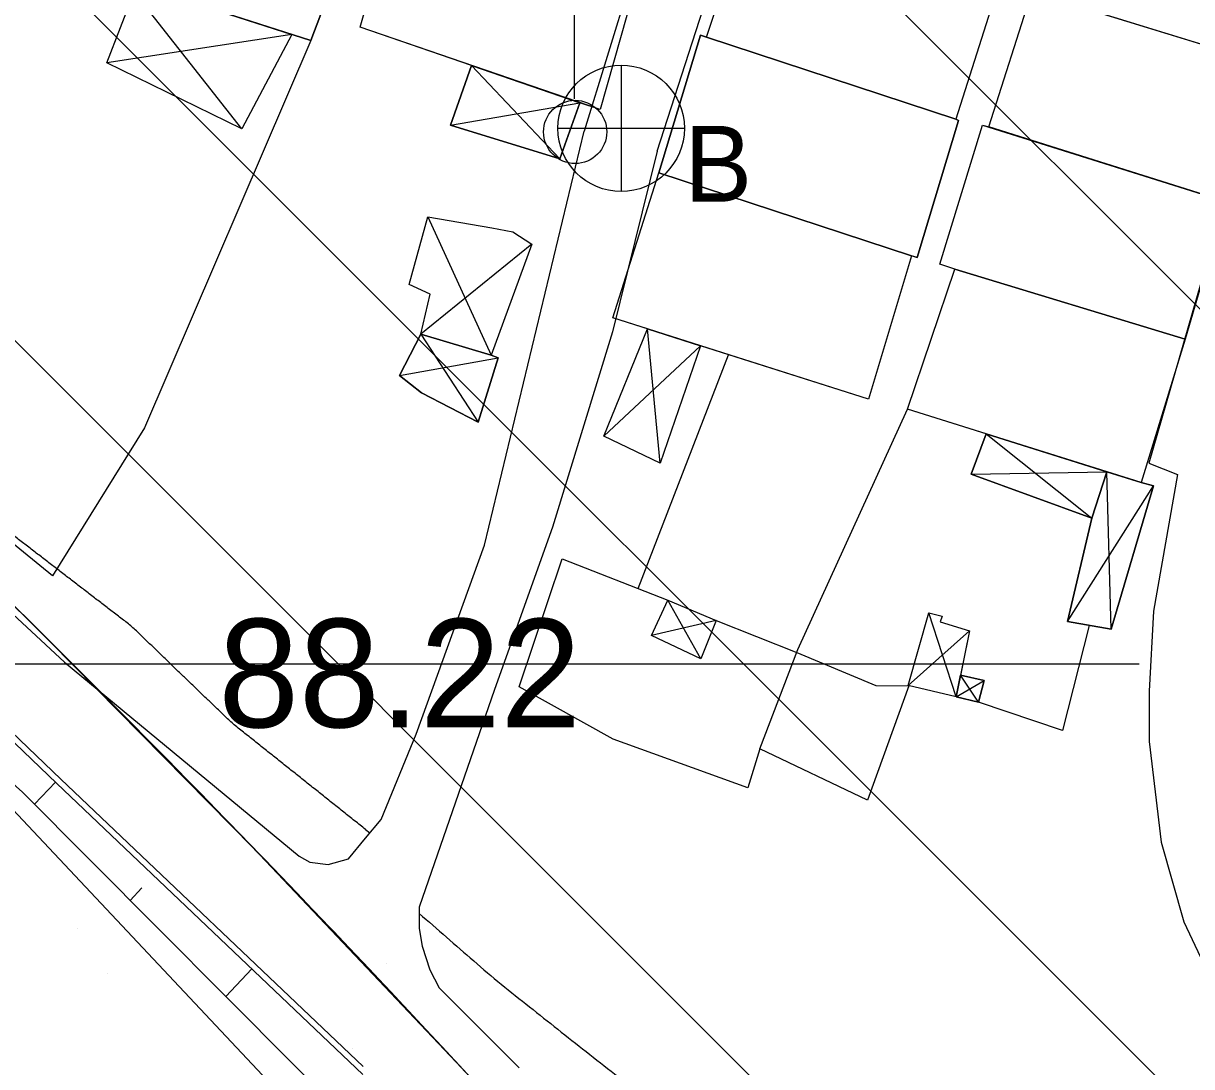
# Model space of a CAD drawing. Extents: x 417995 to 421451, y 4454518 to 4458015.
# Drawn here: x 420770.7 to 420835.3, y 4456634.6 to 4456692.4 of the extents above; entities that cross this region are included whole.
import ezdxf

# ---------------------------------------------------------------- set-up
doc = ezdxf.new("R2010")
doc.units = 0
for name, color, linetype in [('ADAKENARI', 7, 'Continuous'), ('B_Mesken', 7, 'Continuous'), ('B_Sundurma', 7, 'Continuous'), ('Default', 7, 'Continuous'), ('Egri_1m', 7, 'Continuous'), ('IPTAL', 7, 'Continuous'), ('PL_AYA_PARK_DINLENME', 7, 'Continuous'), ('PL_KON_ONE_100', 7, 'Continuous'), ('S_Elektrik_Diregi', 7, 'Continuous'), ('S_Rogar_Kapagi_Buski', 7, 'Continuous'), ('Sev_Sevalti', 7, 'Continuous'), ('Sev_Sevustu', 7, 'Continuous'), ('Sev_Tarama', 7, 'Continuous'), ('Sinir_Tel_bir_taraf', 7, 'Continuous'), ('SN_TR_SIVILASMA', 7, 'Continuous'), ('SN_TR_TASKIN', 7, 'Continuous'), ('TR_AZGELISME', 7, 'Continuous'), ('TR_PARKALANI', 7, 'Continuous'), ('Y_Yol_Kotu', 7, 'Continuous'), ('Yol_Sose', 7, 'Continuous'), ('Yol_Toprak_Duz', 7, 'Continuous')]:
    doc.layers.add(name, color=color, linetype=linetype)

# ---------------------------------------------------------------- blocks, each defined once
blk = doc.blocks.new('POINT_DISPLAY')
at = {"layer": 'Default'}
blk.add_line((0, 0), (0, 0), dxfattribs=at)

msp = doc.modelspace()

# ---------------------------------------------------------------- linework, layer by layer
at = {"layer": 'ADAKENARI'}
msp.add_arc((420191.407, 4456074.797), 823.132, 35.35416, 63.79989, dxfattribs=at)
at = {"layer": 'B_Mesken'}
for points in [[(420776.361, 4456705.342), (420773.79, 4456698.201), (420772.798, 4456695.635), (420778.38, 4456693.493), (420778.571, 4456693.989), (420786.58, 4456691.411), (420790.103, 4456700.715), (420788.986, 4456701.206)], [(420776.361, 4456705.342), (420788.986, 4456701.206), (420790.103, 4456700.715), (420786.58, 4456691.411), (420778.571, 4456693.989), (420778.38, 4456693.493), (420772.798, 4456695.635), (420773.79, 4456698.201)], [(420804.843, 4456695.544), (420802.588, 4456687.588), (420789.298, 4456692.148), (420791.551, 4456699.995)], [(420798.936, 4456697.522), (420803.259, 4456696.074), (420804.843, 4456695.544), (420802.588, 4456687.588), (420801.469, 4456687.972), (420795.462, 4456690.033), (420789.298, 4456692.148), (420791.551, 4456699.995)], [(420824.712, 4456694.737), (420822.279, 4456687.052), (420808.48, 4456691.591), (420810.988, 4456699.15)], [(420813.15, 4456698.455), (420819.134, 4456696.53), (420824.191, 4456694.904), (420824.712, 4456694.737), (420822.279, 4456687.052), (420808.48, 4456691.591), (420810.988, 4456699.15)], [(420824.098, 4456686.626), (420826.483, 4456694.103), (420839.253, 4456690.181), (420836.738, 4456682.647)], [(420827.54, 4456693.779), (420831.03, 4456692.707), (420839.253, 4456690.181), (420836.738, 4456682.647), (420824.098, 4456686.627), (420826.483, 4456694.103)], [(420808.48, 4456691.591), (420808.149, 4456691.71), (420805.837, 4456684.081), (420820.136, 4456679.393), (420822.431, 4456686.984), (420822.279, 4456687.052)], [(420808.48, 4456691.591), (420822.279, 4456687.052), (420822.431, 4456686.984), (420820.136, 4456679.393), (420819.821, 4456679.497), (420805.837, 4456684.082), (420808.149, 4456691.71)], [(420822.217, 4456678.75), (420821.391, 4456679.04), (420823.752, 4456686.735), (420837.211, 4456682.498), (420834.966, 4456674.888)], [(420824.098, 4456686.627), (420836.738, 4456682.647), (420837.211, 4456682.498), (420834.966, 4456674.888), (420822.217, 4456678.75), (420821.391, 4456679.04), (420823.752, 4456686.735)], [(420819.821, 4456679.497), (420817.444, 4456671.552), (420808.143, 4456674.516), (420805.215, 4456675.448), (420803.301, 4456676.058), (420805.837, 4456684.082)], [(420819.821, 4456679.497), (420817.444, 4456671.552), (420803.301, 4456676.058), (420805.837, 4456684.081)], [(420822.217, 4456678.75), (420834.966, 4456674.888), (420832.536, 4456666.953), (420819.609, 4456671.003)], [(420834.966, 4456674.888), (420832.536, 4456666.953), (420830.646, 4456667.545), (420823.957, 4456669.641), (420819.609, 4456671.003), (420822.217, 4456678.75)]]:
    msp.add_lwpolyline(points, close=True, dxfattribs=at)
at = {"layer": 'B_Sundurma'}
for p, q in [((420782.751, 4456686.517), (420776.797, 4456694.1)), ((420785.53, 4456691.749), (420775.287, 4456690.176)), ((420795.462, 4456690.033), (420800.36, 4456684.857)), ((420794.299, 4456686.734), (420801.469, 4456687.972)), ((420793.059, 4456681.654), (420796.556, 4456673.989)), ((420798.801, 4456680.149), (420792.662, 4456675.16)), ((420792.662, 4456675.16), (420795.832, 4456670.294)), ((420805.904, 4456668.015), (420805.215, 4456675.448)), ((420808.143, 4456674.516), (420802.786, 4456669.506)), ((420791.482, 4456672.866), (420796.942, 4456673.841)), ((420823.957, 4456669.641), (420829.802, 4456664.972)), ((420823.132, 4456667.416), (420830.646, 4456667.545)), ((420830.883, 4456658.821), (420830.646, 4456667.545)), ((420828.469, 4456659.255), (420833.222, 4456666.767)), ((420808.171, 4456657.192), (420806.338, 4456660.431)), ((420822.298, 4456655.084), (420820.791, 4456659.741)), ((420809.011, 4456659.314), (420805.429, 4456658.479)), ((420819.64, 4456655.708), (420823.028, 4456658.74)), ((420823.531, 4456654.786), (420822.537, 4456656.282)), ((420822.298, 4456655.084), (420823.849, 4456655.981))]:
    msp.add_line(p, q, dxfattribs=at)
for points in [[(420785.53, 4456691.749), (420782.751, 4456686.517), (420775.287, 4456690.176), (420776.797, 4456694.1), (420778.38, 4456693.493), (420778.571, 4456693.989)], [(420795.462, 4456690.033), (420794.299, 4456686.734), (420800.36, 4456684.857), (420801.469, 4456687.972)], [(420795.462, 4456690.033), (420801.469, 4456687.972), (420800.361, 4456684.857), (420794.299, 4456686.734)], [(420793.059, 4456681.654), (420796.588, 4456681.039), (420797.766, 4456680.82), (420798.801, 4456680.149), (420796.556, 4456673.989), (420792.662, 4456675.16), (420793.185, 4456677.367), (420792.023, 4456677.903)], [(420793.059, 4456681.654), (420796.588, 4456681.04), (420797.766, 4456680.82), (420798.801, 4456680.149), (420796.556, 4456673.989), (420792.662, 4456675.161), (420793.185, 4456677.367), (420792.023, 4456677.903)], [(420792.662, 4456675.161), (420796.556, 4456673.989), (420796.942, 4456673.841), (420795.832, 4456670.294), (420792.71, 4456671.902), (420791.482, 4456672.866)], [(420792.662, 4456675.16), (420791.482, 4456672.866), (420792.71, 4456671.902), (420795.832, 4456670.294), (420796.942, 4456673.841), (420796.556, 4456673.989)], [(420808.143, 4456674.516), (420805.904, 4456668.015), (420802.786, 4456669.506), (420805.215, 4456675.448)], [(420808.143, 4456674.516), (420805.904, 4456668.015), (420802.786, 4456669.506), (420805.215, 4456675.448)], [(420823.957, 4456669.641), (420823.132, 4456667.416), (420829.802, 4456664.972), (420830.646, 4456667.545)], [(420823.957, 4456669.641), (420830.646, 4456667.545), (420829.802, 4456664.972), (420823.132, 4456667.416)], [(420829.802, 4456664.972), (420828.469, 4456659.255), (420830.883, 4456658.821), (420833.222, 4456666.767), (420832.536, 4456666.953), (420830.646, 4456667.545)], [(420829.802, 4456664.972), (420830.646, 4456667.545), (420832.536, 4456666.953), (420833.222, 4456666.767), (420830.883, 4456658.821), (420828.469, 4456659.255)], [(420809.011, 4456659.314), (420808.171, 4456657.192), (420805.429, 4456658.479), (420806.338, 4456660.431)], [(420809.011, 4456659.314), (420808.171, 4456657.192), (420805.429, 4456658.479), (420806.338, 4456660.431)], [(420822.298, 4456655.084), (420819.64, 4456655.708), (420820.791, 4456659.741), (420821.517, 4456659.55), (420821.408, 4456659.24), (420823.028, 4456658.74)], [(420822.537, 4456656.282), (420822.298, 4456655.084), (420819.64, 4456655.708), (420820.791, 4456659.741), (420821.517, 4456659.55), (420821.408, 4456659.24), (420823.028, 4456658.74)], [(420822.298, 4456655.084), (420823.531, 4456654.786), (420823.849, 4456655.981), (420822.537, 4456656.282)], [(420822.298, 4456655.084), (420822.537, 4456656.282), (420823.849, 4456655.98), (420823.531, 4456654.786)]]:
    msp.add_lwpolyline(points, close=True, dxfattribs=at)
at = {"layer": 'Egri_1m'}
msp.add_line((420789.602, 4456647.742), (420789.842, 4456647.549), dxfattribs=at)
for points in [[(420789.602, 4456647.742), (420789.002, 4456648.22), (420788.402, 4456648.698), (420787.802, 4456649.176), (420787.202, 4456649.654), (420786.602, 4456650.132), (420786.002, 4456650.61), (420785.402, 4456651.088), (420784.802, 4456651.566), (420784.202, 4456652.044), (420783.603, 4456652.522), (420783.003, 4456653), (420782.403, 4456653.478), (420781.912, 4456653.925), (420781.457, 4456654.362), (420781.002, 4456654.798), (420780.547, 4456655.235), (420780.093, 4456655.671), (420779.638, 4456656.108), (420779.184, 4456656.546), (420778.731, 4456656.984), (420778.278, 4456657.422), (420777.825, 4456657.861), (420777.372, 4456658.299), (420776.918, 4456658.738), (420776.412, 4456659.172), (420775.853, 4456659.601), (420775.294, 4456660.031), (420774.735, 4456660.461), (420774.175, 4456660.891), (420773.616, 4456661.321), (420773.057, 4456661.751), (420772.498, 4456662.181), (420771.94, 4456662.611), (420771.381, 4456663.042), (420770.822, 4456663.472), (420770.263, 4456663.902), (420769.627, 4456664.401), (420768.761, 4456665.106), (420767.894, 4456665.811), (420767.027, 4456666.516), (420766.16, 4456667.221), (420765.294, 4456667.927), (420764.427, 4456668.632), (420763.56, 4456669.336), (420762.693, 4456670.041), (420761.826, 4456670.746), (420760.959, 4456671.45), (420760.092, 4456672.155), (420759.224, 4456672.86)], [(420792.576, 4456643.093), (420794.084, 4456641.779), (420795.591, 4456640.465), (420797.115, 4456639.17), (420798.68, 4456637.925), (420800.246, 4456636.68), (420801.816, 4456635.441), (420803.39, 4456634.208), (420804.965, 4456632.974), (420806.539, 4456631.741), (420808.112, 4456630.505), (420809.675, 4456629.258), (420811.239, 4456628.011), (420812.803, 4456626.764), (420814.366, 4456625.517), (420815.881, 4456624.211), (420816.899, 4456623.249)]]:
    msp.add_spline(points, degree=3, dxfattribs=at)
at = {"layer": 'IPTAL'}
msp.add_lwpolyline([(420824.178, 4456862.656), (420826.165, 4456766.177), (420697.5, 4456784.751), (420683.044, 4456726.268), (420704.121, 4456710.488), (420724.204, 4456693.936), (420756.204, 4456663.591), (420803.515, 4456613.273), (420965.063, 4456570.679), (420990.332, 4456829.662)], dxfattribs=at)
at = {"layer": 'PL_AYA_PARK_DINLENME'}
msp.add_lwpolyline([(420601.858, 4456788.293), (420617.163, 4456779.267), (420632.269, 4456769.914), (420647.17, 4456760.236), (420661.858, 4456750.239), (420676.327, 4456739.928), (420690.571, 4456729.306), (420704.581, 4456718.38), (420718.353, 4456707.153), (420731.879, 4456695.632), (420745.153, 4456683.822), (420758.169, 4456671.728), (420770.922, 4456659.356), (420783.404, 4456646.712), (420795.61, 4456633.801), (420807.535, 4456620.63), (420819.173, 4456607.204), (420830.518, 4456593.53), (420841.565, 4456579.615), (420852.31, 4456565.464), (420862.746, 4456551.085), (420917.696, 4456473.632), (421125.098, 4456134.875)], dxfattribs=at)
at = {"layer": 'PL_KON_ONE_100'}
msp.add_arc((420191.407, 4456074.797), 823.132, 41.279282, 52.668948, dxfattribs=at)
at = {"layer": 'S_Elektrik_Diregi'}
msp.add_line((420801.171, 4456688.189), (420801.171, 4456705.69), dxfattribs=at)
msp.add_circle((420801.207, 4456686.354), 1.75, dxfattribs=at)
at = {"layer": 'S_Rogar_Kapagi_Buski'}
for p, q in [((420803.754, 4456690.054), (420803.754, 4456683.054)), ((420800.254, 4456686.554), (420807.254, 4456686.554))]:
    msp.add_line(p, q, dxfattribs=at)
msp.add_circle((420803.754, 4456686.554), 3.5, dxfattribs=at)
at = {"layer": 'Sev_Sevalti'}
msp.add_lwpolyline([(420789.46, 4456634.177), (420772.516, 4456650.292), (420744.767, 4456676.918), (420735.689, 4456683.908), (420724.459, 4456689.164), (420713.388, 4456693.102)], dxfattribs=at)
at = {"layer": 'Sev_Sevustu'}
msp.add_lwpolyline([(420789.426, 4456630.915), (420770.613, 4456649.808), (420752.119, 4456666.359), (420738.697, 4456679.581), (420732.886, 4456682.922), (420729.786, 4456684.473), (420723.137, 4456686.622), (420718.551, 4456687.537), (420715.716, 4456688.427), (420698.041, 4456698.947), (420684.224, 4456709.301), (420668.175, 4456722.533), (420650.789, 4456736.141), (420638.108, 4456747.436), (420632.073, 4456752.423), (420627.848, 4456755.686), (420624.076, 4456758.094), (420606.778, 4456766.173), (420593.75, 4456772.274), (420578.288, 4456778.548), (420560.478, 4456787.181)], dxfattribs=at)
at = {"layer": 'Sev_Tarama'}
for p, q in [((420771.283, 4456649.135), (420772.445, 4456650.361)), ((420776.577, 4456643.818), (420777.228, 4456644.505)), ((420781.873, 4456638.5), (420783.311, 4456640.025))]:
    msp.add_line(p, q, dxfattribs=at)
at = {"layer": 'Sinir_Tel_bir_taraf'}
for points in [[(420786.58, 4456691.411), (420777.368, 4456669.978), (420772.269, 4456661.784), (420759.001, 4456672.599)], [(420804.7, 4456661.074), (420809.694, 4456674.021)], [(420819.672, 4456655.7), (420817.381, 4456649.359), (420811.438, 4456652.2), (420813.531, 4456657.701), (420819.609, 4456671.003)], [(420811.438, 4456652.2), (420810.761, 4456650.041), (420803.32, 4456652.74), (420798.106, 4456655.631), (420800.49, 4456662.726), (420806.338, 4456660.431)], [(420809.011, 4456659.314), (420813.471, 4456657.543)], [(420829.663, 4456659.04), (420828.18, 4456653.218), (420823.531, 4456654.786)], [(420813.471, 4456657.543), (420817.85, 4456655.71), (420819.672, 4456655.7)]]:
    msp.add_lwpolyline(points, dxfattribs=at)
at = {"layer": 'SN_TR_SIVILASMA'}
for p, q in [((421279.274, 4456233.063), (420024.37, 4457487.968)), ((421278.811, 4456188.625), (420012.209, 4457455.227)), ((421278.579, 4456166.407), (420006.129, 4457438.857))]:
    msp.add_line(p, q, dxfattribs=at)
at = {"layer": 'SN_TR_TASKIN'}
msp.add_line((420732.431, 4456656.904), (420832.431, 4456656.904), dxfattribs=at)
at = {"layer": 'TR_AZGELISME'}
for start, end in [(45.248322, 48.958635), (41.53801, 45.248322)]:
    msp.add_arc((420191.407, 4456074.797), 823.132, start, end, dxfattribs=at)
at = {"layer": 'Yol_Sose'}
for points in [[(420769.782, 4456700.212), (420778.825, 4456727.853), (420780.446, 4456734.046), (420780.249, 4456735.61), (420779.537, 4456737.62), (420778.049, 4456740.928), (420776.434, 4456743.033), (420762.159, 4456748.935), (420754.259, 4456752.171), (420753.321, 4456751.719), (420738.788, 4456719.391), (420730.531, 4456706.884), (420727.71, 4456701.037), (420727.747, 4456699.749), (420728.099, 4456697.498), (420730.146, 4456694.976), (420737.069, 4456689.243), (420755.715, 4456673.004), (420772.943, 4456657.004), (420785.922, 4456646.261), (420786.519, 4456645.924), (420787.529, 4456645.8), (420788.655, 4456646.112), (420789.597, 4456647.252)], [(420801.829, 4456722.673), (420810.454, 4456716.796), (420810.655, 4456716.421), (420810.637, 4456716.087), (420805.521, 4456698.82), (420801.699, 4456686.399)], [(420805.748, 4456685.289), (420811.591, 4456703.406), (420813.84, 4456710.39), (420813.969, 4456710.623), (420814.093, 4456710.646), (420831.363, 4456703.588)], [(420831.363, 4456703.588), (420839.58, 4456700.201), (420840.312, 4456699.671), (420840.842, 4456699.034), (420841.209, 4456698.365), (420841.323, 4456697.528), (420841.352, 4456696.768), (420836.564, 4456680.474), (420832.96, 4456668.009)], [(420789.464, 4456634.612), (420772.737, 4456650.523), (420744.975, 4456677.16), (420735.856, 4456684.182), (420724.58, 4456689.459), (420713.495, 4456693.402)], [(420792.405, 4456653.022), (420796.183, 4456663.487), (420801.699, 4456686.399)], [(420805.748, 4456685.289), (420803.279, 4456675.291), (420799.961, 4456664.47), (420796.74, 4456655.49), (420792.579, 4456643.445), (420792.568, 4456642.253), (420792.746, 4456641.283), (420793.16, 4456639.964), (420793.677, 4456638.967), (420798.1, 4456634.55)], [(420789.597, 4456647.252), (420790.463, 4456648.3), (420792.405, 4456653.022)]]:
    msp.add_lwpolyline(points, dxfattribs=at)
at = {"layer": 'Yol_Toprak_Duz'}
msp.add_lwpolyline([(420832.96, 4456668.009), (420834.557, 4456667.383), (420833.229, 4456659.822), (420832.981, 4456655.389), (420832.981, 4456652.612), (420833.638, 4456647.043), (420834.896, 4456642.621), (420839.07, 4456633.791), (420841.53, 4456627.511), (420843.555, 4456620.229), (420845.606, 4456605.405), (420846.913, 4456596.568), (420847.276, 4456590.4), (420847.214, 4456585.554)], dxfattribs=at)

# ---------------------------------------------------------------- block references
at = {"layer": 'TR_PARKALANI', "xscale": 0.1, "yscale": 0.10000000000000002}
for p in [(420773.675, 4456642.252), (420788.023, 4456641.934), (420790.759, 4456640.328), (420775.296, 4456639.795), (420788.868, 4456635.632)]:
    msp.add_blockref('POINT_DISPLAY', p, dxfattribs=at)

# ---------------------------------------------------------------- texts
at = {"layer": 'S_Rogar_Kapagi_Buski'}
msp.add_text('B', height=4.2, dxfattribs=at).set_placement((420807.254, 4456682.49))
at = {"layer": 'Y_Yol_Kotu'}
msp.add_text('88.22', height=6, dxfattribs=at).set_placement((420781.459, 4456653.396))

doc.saveas('drawing.dxf')
